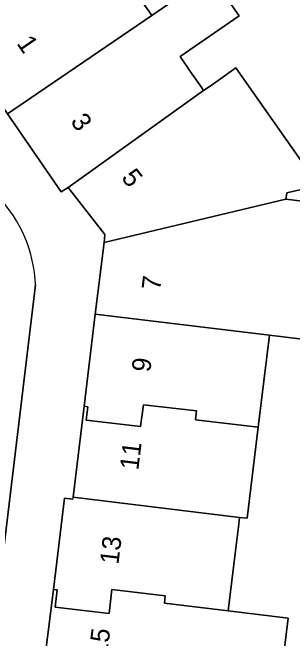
# Model space of a CAD drawing. Extents: x 158086 to 159499, y 382904 to 383981.
# Drawn here: x 158326.75 to 158341.67, y 383364.24 to 383397.61 of the extents above; entities that cross this region are included whole.
import ezdxf

# ---------------------------------------------------------------- set-up
doc = ezdxf.new("R2010")
doc.units = 0
for name, color, linetype in [('IMGEO_Erf', 7, 'Continuous'), ('IMGEO_Pand', 7, 'Continuous'), ('IMGEO_Pand_nummerreeks', 7, 'Continuous'), ('IMGEO_Voetpad_open', 7, 'Continuous')]:
    doc.layers.add(name, color=color, linetype=linetype)

msp = doc.modelspace()

# ---------------------------------------------------------------- linework, layer by layer
at = {"layer": 'IMGEO_Erf'}
for points in [[(158341.69, 383407.75), (158331.231, 383401.705), (158334.168, 383397.452), (158337.305, 383399.631), (158338.821, 383397.436), (158335.679, 383395.265), (158336.239, 383394.455), (158336.799, 383393.644), (158336.934, 383393.449), (158337.328, 383393.731), (158338.643, 383394.673), (158343.054, 383388.395), (158341.36, 383387.992), (158341.319, 383387.654), (158342.786, 383387.476)], [(158327.506, 383351.596), (158328.149, 383356.894), (158328.698, 383361.418), (158328.261, 383361.472), (158328.314, 383361.9), (158328.923, 383366.846), (158329.523, 383371.719), (158329.96, 383371.665), (158329.974, 383371.777), (158330.563, 383376.62), (158331.161, 383381.535), (158331.624, 383385.347), (158331.676, 383385.771), (158329.715, 383388.275), (158329.339, 383388.045), (158326.471, 383392.206), (158323.49, 383396.531), (158322.724, 383396.019), (158322.475, 383395.832)], [(158327.974, 383383.09), (158325.326, 383361.214), (158322.163, 383335.236), (158319.275, 383311.616), (158318.267, 383303.291)], [(158342.914, 383380.106), (158340.437, 383380.407), (158339.841, 383375.511), (158339.249, 383370.648), (158338.851, 383370.696), (158338.789, 383370.187), (158338.633, 383368.906), (158338.245, 383365.713), (158341.437, 383365.324), (158340.834, 383360.376)]]:
    msp.add_lwpolyline(points, dxfattribs=at)
msp.add_arc((158320.622, 383382.775), 7.358, 2.4565, 43.1706, dxfattribs=at)
at = {"layer": 'IMGEO_Pand'}
for points in [[(158334.168, 383397.452), (158331.231, 383401.705), (158327.647, 383399.31), (158323.49, 383396.531), (158326.471, 383392.206)], [(158336.934, 383393.449), (158336.799, 383393.644), (158336.239, 383394.455), (158335.679, 383395.265), (158338.821, 383397.436), (158337.305, 383399.631), (158334.168, 383397.452), (158326.471, 383392.206), (158329.339, 383388.045), (158329.715, 383388.275)], [(158336.934, 383393.449), (158329.715, 383388.275), (158331.676, 383385.771), (158331.624, 383385.347), (158341.319, 383387.654), (158341.36, 383387.992), (158343.054, 383388.395), (158338.643, 383394.673), (158337.328, 383393.731)], [(158331.161, 383381.535), (158340.437, 383380.407), (158342.914, 383380.106), (158343.462, 383384.611), (158342.453, 383384.734), (158342.786, 383387.476), (158341.319, 383387.654), (158331.624, 383385.347)], [(158339.841, 383375.511), (158340.437, 383380.407), (158331.161, 383381.535), (158330.563, 383376.62), (158330.765, 383376.595), (158330.679, 383375.886), (158333.574, 383375.532), (158333.724, 383376.701), (158336.551, 383376.38), (158336.502, 383375.898)], [(158339.841, 383375.511), (158336.502, 383375.898), (158336.551, 383376.38), (158333.724, 383376.701), (158333.574, 383375.532), (158330.679, 383375.886), (158330.765, 383376.595), (158330.563, 383376.62), (158329.974, 383371.777), (158338.851, 383370.696), (158339.249, 383370.648)], [(158338.851, 383370.696), (158329.974, 383371.777), (158329.96, 383371.665), (158329.523, 383371.719), (158328.923, 383366.846), (158329.123, 383366.822), (158329.012, 383365.911), (158331.891, 383365.561), (158332.049, 383366.857), (158334.888, 383366.511), (158334.841, 383366.127), (158338.245, 383365.713), (158338.633, 383368.906), (158338.789, 383370.187)], [(158341.437, 383365.324), (158338.245, 383365.713), (158334.841, 383366.127), (158334.888, 383366.511), (158332.049, 383366.857), (158331.891, 383365.561), (158329.012, 383365.911), (158329.123, 383366.822), (158328.923, 383366.846), (158328.314, 383361.9), (158338.099, 383360.709), (158340.834, 383360.376)]]:
    msp.add_lwpolyline(points, close=True, dxfattribs=at)
at = {"layer": 'IMGEO_Voetpad_open'}
msp.add_lwpolyline([(158319.275, 383311.616), (158322.163, 383335.236), (158325.326, 383361.214), (158327.974, 383383.09)], dxfattribs=at)
msp.add_arc((158320.622, 383382.775), 7.358, 2.4565, 43.1706, dxfattribs=at)

# ---------------------------------------------------------------- texts
at = {"layer": 'IMGEO_Pand_nummerreeks'}
for s, rotation, p in [('1', 304.5776, (158326.939, 383395.967)), ('3', 304.5778, (158329.806, 383391.808)), ('5', 308.0671, (158332.511, 383388.793)), ('7', 83.064, (158334.615, 383382.772)), ('9', 83.064, (158334.085, 383378.408)), ('11', 83.0617, (158333.45, 383373.185)), ('13', 82.9815, (158332.387, 383368.152)), ('15', 82.9815, (158331.783, 383363.242))]:
    msp.add_text(s, height=1, rotation=rotation, dxfattribs=at).set_placement(p)

doc.saveas('drawing.dxf')
